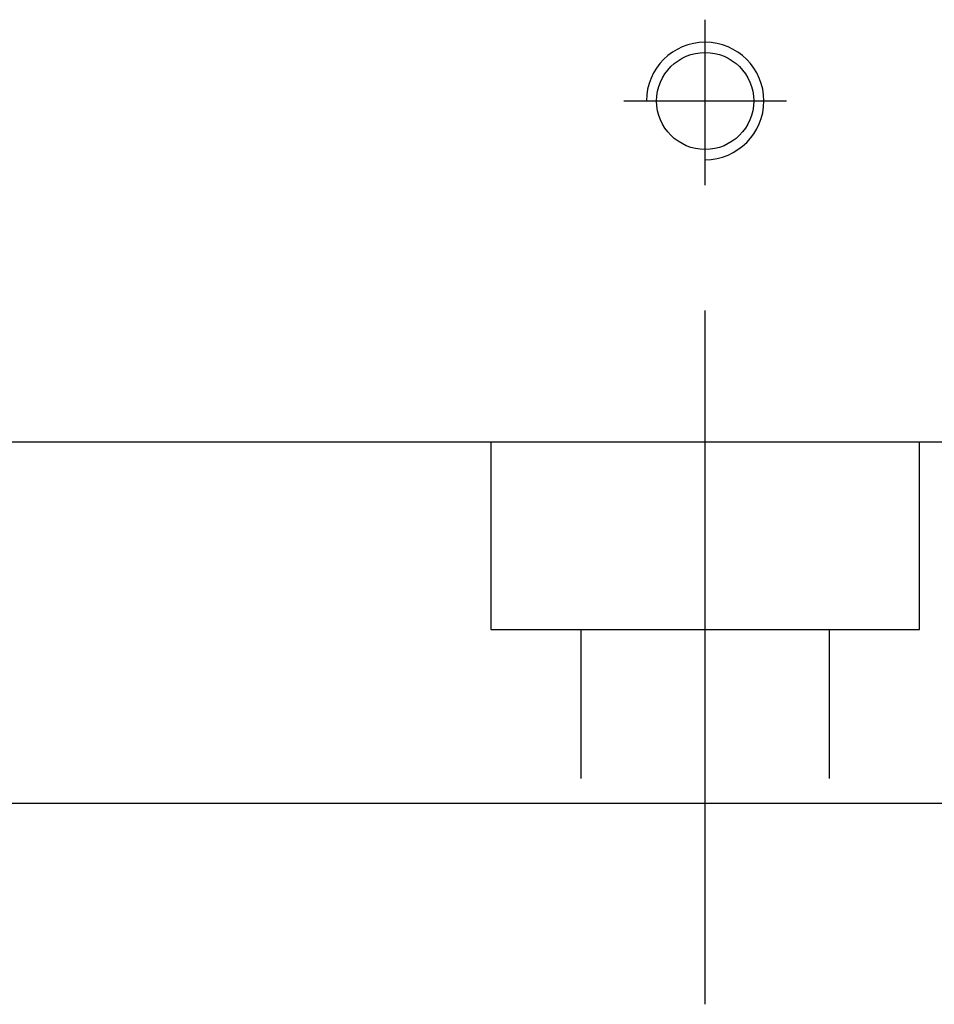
# Model space of a CAD drawing. Header units: millimetres. Extents: x -257 to 3135, y -1556 to 860.
# Tile 317 of 633: x 1271 to 1291, y -1553 to -1531. Entities that reach past the tile are written whole.
import ezdxf
from ezdxf.lldxf.tags import DXFTag

# ---------------------------------------------------------------- set-up
doc = ezdxf.new("R2010")
doc.units = ezdxf.units.MM
doc.layers.get('0').update_dxf_attribs({"linetype": 'CONTINUOUS'})
tags = doc.linetypes.add('DASHED', pattern=[25.72, 12.86, -12.86]).pattern_tags.tags
tags[6:7] = [DXFTag(74, 4), DXFTag(75, 0), DXFTag(340, '0'), DXFTag(46, 0.0), DXFTag(50, 0.0), DXFTag(44, 0.0), DXFTag(45, 0.0)]
tags[4:5] = [DXFTag(74, 4), DXFTag(75, 0), DXFTag(340, '0'), DXFTag(46, 0.0), DXFTag(50, 0.0), DXFTag(44, 0.0), DXFTag(45, 0.0)]

msp = doc.modelspace()

# ---------------------------------------------------------------- linework, layer by layer
at = {"ltscale": 0.5}
for p, q in [((1286.001, -1534.785), (1286.001, -1531.119)), ((1284.201, -1532.919), (1287.801, -1532.919)), ((1286.001, -1552.919), (1286.001, -1537.56))]:
    msp.add_line(p, q, dxfattribs=at)
at = {"linetype": 'DASHED', "ltscale": 0.3}
for p, q in [((1836.001, -1540.47), (1236.001, -1540.47)), ((1281.251, -1540.47), (1281.251, -1544.619)), ((1290.751, -1544.619), (1290.751, -1540.47)), ((1281.251, -1544.619), (1290.751, -1544.619)), ((1283.251, -1544.619), (1283.251, -1547.919)), ((1288.751, -1547.919), (1288.751, -1544.619))]:
    msp.add_line(p, q, dxfattribs=at)
at = {"linetype": 'Continuous'}
msp.add_line((1333.704, -1548.47), (1236.001, -1548.47), dxfattribs=at)
msp.add_circle((1286.001, -1532.919), 1.075, dxfattribs=at)
msp.add_arc((1286.001, -1532.919), 1.3, 270, 180)

doc.saveas('drawing.dxf')
